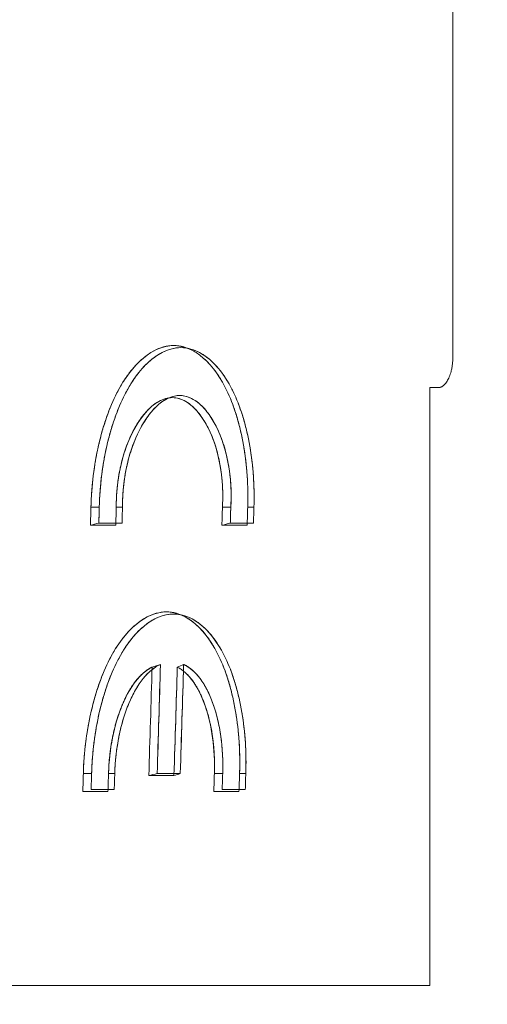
# Model space of a CAD drawing. Header units: millimetres. Extents: x -10 to 594, y 0 to 420.
# Tile 377 of 656: x 204.404 to 204.776, y 279.223 to 280.007. Entities that reach past the tile are written whole.
import ezdxf

# ---------------------------------------------------------------- set-up
doc = ezdxf.new("R2010")
doc.units = ezdxf.units.MM
doc.layers.add('1', color=7, linetype='Continuous', true_color=0xffffff)

msp = doc.modelspace()

# ---------------------------------------------------------------- linework, layer by layer
at = {"layer": '1', "color": 155, "linetype": 'Continuous', "lineweight": 18}
for points, degree in [([(204.74874, 279.73988), (204.74874, 280.159)], 1), ([(204.73721, 279.7145), (204.74197, 279.7145), (204.74874, 279.72932), (204.74874, 279.73988)], 2), ([(204.73029, 279.7145), (204.73029, 279.23825)], 1), ([(204.73721, 279.7145), (204.73029, 279.7145)], 1), ([(204.73029, 279.23825), (204.73029, 279.7145)], 1), ([(204.73029, 279.7145), (204.73721, 279.7145)], 1), ([(204.45994, 279.60484), (204.46007, 279.60964), (204.4602, 279.61445), (204.46033, 279.61925)], 3), ([(204.46694, 279.61925), (204.46683, 279.61501), (204.46672, 279.61078), (204.4666, 279.60655)], 3), ([(204.48047, 279.61925), (204.48034, 279.61445), (204.48021, 279.60964), (204.48007, 279.60484)], 3), ([(204.48509, 279.60655), (204.48521, 279.61078), (204.48532, 279.61501), (204.48544, 279.61925)], 3), ([(204.56467, 279.60484), (204.5648, 279.60964), (204.56494, 279.61445), (204.56508, 279.61925)], 3), ([(204.57171, 279.61925), (204.57159, 279.61501), (204.57147, 279.61078), (204.57134, 279.60655)], 3), ([(204.58521, 279.61925), (204.58507, 279.61445), (204.58493, 279.60964), (204.58479, 279.60484)], 3), ([(204.58982, 279.60655), (204.58994, 279.61078), (204.59007, 279.61501), (204.59019, 279.61925)], 3), ([(204.45994, 279.60484), (204.46216, 279.60541), (204.46438, 279.60598), (204.4666, 279.60655)], 3), ([(204.4666, 279.60655), (204.47276, 279.60655), (204.47893, 279.60655), (204.48509, 279.60655)], 3), ([(204.56467, 279.60484), (204.56689, 279.60541), (204.56912, 279.60598), (204.57134, 279.60655)], 3), ([(204.57134, 279.60655), (204.5775, 279.60655), (204.58366, 279.60655), (204.58982, 279.60655)], 3), ([(204.48007, 279.60484), (204.47336, 279.60484), (204.46665, 279.60484), (204.45994, 279.60484)], 3), ([(204.58479, 279.60484), (204.57808, 279.60484), (204.57137, 279.60484), (204.56467, 279.60484)], 3), ([(204.50904, 279.49185), (204.50819, 279.46305), (204.50731, 279.43425), (204.50641, 279.40545)], 3), ([(204.50641, 279.40545), (204.50731, 279.43425), (204.50819, 279.46305), (204.50904, 279.49185)], 3), ([(204.50904, 279.49186), (204.51126, 279.49258), (204.51349, 279.49329), (204.51572, 279.49399)], 3), ([(204.51572, 279.49399), (204.5135, 279.49328), (204.51127, 279.49257), (204.50904, 279.49185)], 3), ([(204.51572, 279.49399), (204.51486, 279.46505), (204.51397, 279.4361), (204.51307, 279.40716)], 3), ([(204.52914, 279.49185), (204.52828, 279.46305), (204.52739, 279.43425), (204.52648, 279.40545)], 3), ([(204.52914, 279.49185), (204.53082, 279.49257), (204.5325, 279.49328), (204.53417, 279.49399)], 3), ([(204.53417, 279.49399), (204.5325, 279.49329), (204.53083, 279.49258), (204.52914, 279.49186)], 3), ([(204.5315, 279.40716), (204.53241, 279.4361), (204.5333, 279.46505), (204.53417, 279.49399)], 3), ([(204.45382, 279.39275), (204.45396, 279.39755), (204.45411, 279.40236), (204.45425, 279.40716)], 3), ([(204.46085, 279.40716), (204.46072, 279.40292), (204.46059, 279.39869), (204.46047, 279.39446)], 3), ([(204.47433, 279.40716), (204.47418, 279.40236), (204.47403, 279.39755), (204.47389, 279.39275)], 3), ([(204.47889, 279.39446), (204.47902, 279.39869), (204.47915, 279.40292), (204.47928, 279.40716)], 3), ([(204.50641, 279.40545), (204.50863, 279.40602), (204.51085, 279.40659), (204.51307, 279.40716)], 3), ([(204.52648, 279.40545), (204.51979, 279.40545), (204.5131, 279.40545), (204.50641, 279.40545)], 3), ([(204.5315, 279.40716), (204.52982, 279.40659), (204.52815, 279.40602), (204.52648, 279.40545)], 3), ([(204.5582, 279.39275), (204.55835, 279.39755), (204.55851, 279.40236), (204.55866, 279.40716)], 3), ([(204.56527, 279.40716), (204.56514, 279.40292), (204.565, 279.39869), (204.56486, 279.39446)], 3), ([(204.57873, 279.40716), (204.57857, 279.40236), (204.57842, 279.39755), (204.57826, 279.39275)], 3), ([(204.58328, 279.39446), (204.58342, 279.39869), (204.58356, 279.40292), (204.58369, 279.40716)], 3), ([(204.46047, 279.39446), (204.46661, 279.39446), (204.47275, 279.39446), (204.47889, 279.39446)], 3), ([(204.56486, 279.39446), (204.571, 279.39446), (204.57714, 279.39446), (204.58328, 279.39446)], 3), ([(204.47389, 279.39275), (204.4672, 279.39275), (204.46051, 279.39275), (204.45382, 279.39275)], 3), ([(204.57826, 279.39275), (204.57157, 279.39275), (204.56489, 279.39275), (204.5582, 279.39275)], 3), ([(204.73029, 279.23825), (204.16358, 279.23825)], 1), ([(204.16358, 279.23825), (204.73029, 279.23825)], 1)]:
    msp.add_open_spline(points, degree=degree, dxfattribs=at)
for points, knots in [([(204.58521, 279.61925), (204.58577, 279.63611), (204.58336, 279.66975), (204.56649, 279.72701), (204.52659, 279.7619), (204.4849, 279.72701), (204.46497, 279.66975), (204.46071, 279.63611), (204.46033, 279.61925)], [0, 0, 0, 0, 0.125, 0.25, 0.5, 0.75, 0.875, 1, 1, 1, 1]), ([(204.46033, 279.61925), (204.46034, 279.61967), (204.46036, 279.6205), (204.4604, 279.62176), (204.46044, 279.62302), (204.46049, 279.62427), (204.46055, 279.62553), (204.46061, 279.62678), (204.46068, 279.62803), (204.46075, 279.62928), (204.46083, 279.63053), (204.46092, 279.63177), (204.46101, 279.63302), (204.46111, 279.63426), (204.46122, 279.6355), (204.46133, 279.63674), (204.46145, 279.63798), (204.46157, 279.63922), (204.4617, 279.64046), (204.46184, 279.64169), (204.46198, 279.64293), (204.46213, 279.64416), (204.46229, 279.64539), (204.46245, 279.64662), (204.46261, 279.64785), (204.46279, 279.64907), (204.46297, 279.6503), (204.46315, 279.65152), (204.46334, 279.65274), (204.46354, 279.65396), (204.46374, 279.65518), (204.46395, 279.6564), (204.46417, 279.65762), (204.46439, 279.65883), (204.46462, 279.66005), (204.46486, 279.66126), (204.4651, 279.66247), (204.46534, 279.66368), (204.4656, 279.66489), (204.46586, 279.66609), (204.46612, 279.6673), (204.46719, 279.67205), (204.46926, 279.68013), (204.4727, 279.69099), (204.47661, 279.7011), (204.48097, 279.7104), (204.48572, 279.71883), (204.49084, 279.72629), (204.4963, 279.73276), (204.50269, 279.73878), (204.50996, 279.74385), (204.51807, 279.74721), (204.52621, 279.74831), (204.5343, 279.74722), (204.54224, 279.74387), (204.54927, 279.7388), (204.55536, 279.73278), (204.56048, 279.72631), (204.56521, 279.71884), (204.56952, 279.71041), (204.57339, 279.7011), (204.57676, 279.69098), (204.57962, 279.6801), (204.58132, 279.67169), (204.58224, 279.66621), (204.58261, 279.66391), (204.58295, 279.66161), (204.58327, 279.6593), (204.58356, 279.65698), (204.58384, 279.65466), (204.58409, 279.65234), (204.58432, 279.65001), (204.58452, 279.64767), (204.5847, 279.64533), (204.58486, 279.64299), (204.585, 279.64064), (204.58512, 279.63828), (204.58521, 279.63592), (204.58528, 279.63355), (204.58532, 279.63118), (204.58535, 279.6288), (204.58535, 279.62642), (204.58532, 279.62403), (204.58528, 279.62164), (204.58523, 279.62004), (204.58521, 279.61925)], [0, 0, 0, 0, 0.003068, 0.006134, 0.009199, 0.012263, 0.015326, 0.018388, 0.02145, 0.024512, 0.027575, 0.030638, 0.033703, 0.036769, 0.039837, 0.042908, 0.04598, 0.049056, 0.052134, 0.055217, 0.058302, 0.061393, 0.064487, 0.067586, 0.070691, 0.073801, 0.076916, 0.080038, 0.083166, 0.086301, 0.089443, 0.092592, 0.095749, 0.098913, 0.102086, 0.105268, 0.108458, 0.111658, 0.114867, 0.118085, 0.121314, 0.124553, 0.156479, 0.188096, 0.219696, 0.251571, 0.283439, 0.315281, 0.34738, 0.38001, 0.423311, 0.465662, 0.507737, 0.549536, 0.591137, 0.633247, 0.664699, 0.695486, 0.725917, 0.756313, 0.786659, 0.816796, 0.847062, 0.87779, 0.883737, 0.889657, 0.895551, 0.901422, 0.907273, 0.913105, 0.918921, 0.924723, 0.930514, 0.936296, 0.942071, 0.947843, 0.953612, 0.959383, 0.965156, 0.970936, 0.976723, 0.982521, 0.988331, 0.994157, 1, 1, 1, 1]), ([(204.59019, 279.61925), (204.5902, 279.61966), (204.59023, 279.62049), (204.59026, 279.62173), (204.59029, 279.62297), (204.5903, 279.6242), (204.59032, 279.62544), (204.59032, 279.62668), (204.59033, 279.62791), (204.59032, 279.62914), (204.59031, 279.63037), (204.59029, 279.6316), (204.59027, 279.63283), (204.59024, 279.63406), (204.5902, 279.63528), (204.59016, 279.63651), (204.59011, 279.63773), (204.59005, 279.63895), (204.58999, 279.64017), (204.58993, 279.64139), (204.58985, 279.64261), (204.58977, 279.64382), (204.58969, 279.64504), (204.5896, 279.64625), (204.5895, 279.64746), (204.58939, 279.64867), (204.58928, 279.64988), (204.58917, 279.65109), (204.58904, 279.6523), (204.58891, 279.6535), (204.58878, 279.6547), (204.58864, 279.65591), (204.58849, 279.65711), (204.58833, 279.6583), (204.58817, 279.6595), (204.58801, 279.6607), (204.58784, 279.66189), (204.58766, 279.66309), (204.58747, 279.66428), (204.58728, 279.66547), (204.58708, 279.66666), (204.58628, 279.67134), (204.58468, 279.6793), (204.58186, 279.69003), (204.57853, 279.70001), (204.57472, 279.7092), (204.57046, 279.71752), (204.5658, 279.72489), (204.56074, 279.73127), (204.55474, 279.73722), (204.5478, 279.74223), (204.53996, 279.74553), (204.53198, 279.74661), (204.52395, 279.74552), (204.51594, 279.7422), (204.50876, 279.7372), (204.50246, 279.73126), (204.49707, 279.72488), (204.49202, 279.71751), (204.48733, 279.7092), (204.48302, 279.70002), (204.47916, 279.69005), (204.47577, 279.67933), (204.47363, 279.67097), (204.4724, 279.66548), (204.4719, 279.6631), (204.47142, 279.66071), (204.47096, 279.65832), (204.47053, 279.65592), (204.47012, 279.65351), (204.46973, 279.6511), (204.46937, 279.64869), (204.46904, 279.64627), (204.46873, 279.64384), (204.46844, 279.6414), (204.46817, 279.63896), (204.46794, 279.63652), (204.46772, 279.63407), (204.46753, 279.63161), (204.46736, 279.62915), (204.46722, 279.62668), (204.4671, 279.62421), (204.46701, 279.62173), (204.46697, 279.62007), (204.46694, 279.61925)], [0, 0, 0, 0, 0.003069, 0.006132, 0.009191, 0.012245, 0.015295, 0.018342, 0.021385, 0.024425, 0.027463, 0.030498, 0.033531, 0.036563, 0.039593, 0.042622, 0.045651, 0.04868, 0.051709, 0.054738, 0.057768, 0.060799, 0.063832, 0.066866, 0.069903, 0.072943, 0.075985, 0.079031, 0.08208, 0.085133, 0.088191, 0.091253, 0.09432, 0.097392, 0.10047, 0.103554, 0.106645, 0.109742, 0.112846, 0.115957, 0.119076, 0.122203, 0.15291, 0.183166, 0.213307, 0.24367, 0.274043, 0.304465, 0.335257, 0.366728, 0.408812, 0.450413, 0.492237, 0.534289, 0.576643, 0.619972, 0.652583, 0.684678, 0.716531, 0.748422, 0.780278, 0.811873, 0.843499, 0.875448, 0.881914, 0.888339, 0.894728, 0.901081, 0.907401, 0.913691, 0.919953, 0.92619, 0.932403, 0.938597, 0.944773, 0.950934, 0.957083, 0.963222, 0.969353, 0.975481, 0.981607, 0.987733, 0.993863, 1, 1, 1, 1]), ([(204.46694, 279.61925), (204.46733, 279.63589), (204.47153, 279.66908), (204.4912, 279.72559), (204.53235, 279.76002), (204.57172, 279.72559), (204.58837, 279.66908), (204.59074, 279.63589), (204.59019, 279.61925)], [0, 0, 0, 0, 0.125, 0.25, 0.5, 0.75, 0.875, 1, 1, 1, 1]), ([(205.305, 279.71207), (205.26829, 279.61712), (205.12789, 279.30542), (204.88823, 278.99196), (204.61327, 278.82249), (204.47307, 278.7936), (204.40352, 278.79375)], [0, 0, 0, 0, 0.167707, 0.583854, 0.791927, 1, 1, 1, 1]), ([(204.40352, 278.79375), (204.40434, 278.79375), (204.40598, 278.79374), (204.40843, 278.79376), (204.41088, 278.79378), (204.41334, 278.79382), (204.41579, 278.79387), (204.41824, 278.79393), (204.4207, 278.794), (204.42315, 278.79408), (204.4256, 278.79418), (204.42806, 278.79429), (204.43051, 278.79441), (204.43297, 278.79454), (204.43542, 278.79469), (204.43787, 278.79484), (204.44033, 278.79501), (204.44278, 278.79519), (204.44524, 278.79538), (204.44769, 278.79558), (204.45015, 278.7958), (204.4526, 278.79603), (204.45506, 278.79627), (204.45751, 278.79652), (204.45997, 278.79678), (204.46243, 278.79706), (204.46488, 278.79735), (204.46734, 278.79765), (204.46979, 278.79796), (204.47225, 278.79828), (204.47471, 278.79862), (204.47716, 278.79896), (204.47962, 278.79932), (204.48208, 278.79969), (204.48454, 278.80008), (204.48699, 278.80047), (204.48945, 278.80088), (204.49191, 278.8013), (204.49437, 278.80173), (204.49682, 278.80217), (204.49928, 278.80262), (204.50174, 278.80309), (204.5042, 278.80357), (204.50666, 278.80406), (204.50912, 278.80456), (204.51158, 278.80508), (204.51404, 278.8056), (204.5165, 278.80614), (204.51896, 278.80669), (204.52142, 278.80725), (204.52388, 278.80783), (204.52634, 278.80841), (204.5288, 278.80901), (204.53126, 278.80962), (204.53372, 278.81024), (204.53618, 278.81088), (204.53864, 278.81152), (204.5411, 278.81218), (204.54357, 278.81285), (204.54603, 278.81353), (204.54849, 278.81422), (204.55095, 278.81493), (204.55342, 278.81565), (204.55588, 278.81638), (204.55834, 278.81712), (204.56081, 278.81787), (204.56327, 278.81864), (204.56573, 278.81941), (204.5682, 278.8202), (204.57066, 278.821), (204.57313, 278.82182), (204.57559, 278.82264), (204.57806, 278.82348), (204.58052, 278.82433), (204.58299, 278.82519), (204.58545, 278.82606), (204.58792, 278.82695), (204.59038, 278.82784), (204.59285, 278.82875), (204.59532, 278.82967), (204.59778, 278.8306), (204.60025, 278.83155), (204.60272, 278.8325), (204.60519, 278.83347), (204.60765, 278.83445), (204.61012, 278.83544), (204.62571, 278.84179), (204.65433, 278.85466), (204.69569, 278.87671), (204.73672, 278.90203), (204.77739, 278.93061), (204.82105, 278.96509), (204.86745, 279.00635), (204.91629, 279.0554), (204.96421, 279.10924), (205.01111, 279.16775), (205.05679, 279.23064), (205.10105, 279.29773), (205.14377, 279.36888), (205.18489, 279.44401), (205.2243, 279.52292), (205.26187, 279.60545), (205.28832, 279.6693), (205.30239, 279.70532), (205.30497, 279.71199)], [0, 0, 0, 0, 0.002389, 0.004778, 0.007167, 0.009556, 0.011946, 0.014335, 0.016724, 0.019114, 0.021504, 0.023894, 0.026284, 0.028675, 0.031065, 0.033456, 0.035847, 0.038238, 0.04063, 0.043022, 0.045414, 0.047807, 0.050199, 0.052593, 0.054986, 0.05738, 0.059774, 0.062169, 0.064564, 0.066959, 0.069355, 0.071752, 0.074149, 0.076546, 0.078944, 0.081342, 0.083741, 0.08614, 0.08854, 0.090941, 0.093342, 0.095743, 0.098146, 0.100548, 0.102952, 0.105356, 0.107761, 0.110166, 0.112572, 0.114979, 0.117387, 0.119795, 0.122204, 0.124614, 0.127024, 0.129435, 0.131847, 0.13426, 0.136674, 0.139089, 0.141504, 0.14392, 0.146337, 0.148755, 0.151174, 0.153594, 0.156014, 0.158436, 0.160858, 0.163282, 0.165706, 0.168132, 0.170558, 0.172986, 0.175414, 0.177844, 0.180275, 0.182706, 0.185139, 0.187573, 0.190008, 0.192444, 0.194881, 0.197319, 0.199759, 0.202199, 0.204641, 0.246034, 0.287411, 0.328832, 0.370355, 0.412038, 0.464242, 0.516498, 0.568908, 0.621574, 0.674269, 0.726776, 0.779191, 0.831609, 0.883949, 0.93612, 0.988221, 1, 1, 1, 1]), ([(204.57171, 279.61925), (204.57317, 279.64379), (204.56399, 279.68824), (204.53126, 279.7181), (204.49696, 279.68824), (204.48535, 279.64379), (204.48544, 279.61925)], [0, 0, 0, 0, 0.25, 0.5, 0.75, 1, 1, 1, 1]), ([(204.48544, 279.61925), (204.48544, 279.61954), (204.48544, 279.62014), (204.48544, 279.62103), (204.48545, 279.62191), (204.48546, 279.6228), (204.48548, 279.62369), (204.48551, 279.62457), (204.48554, 279.62546), (204.48557, 279.62634), (204.48561, 279.62722), (204.48566, 279.6281), (204.48571, 279.62897), (204.48576, 279.62985), (204.48582, 279.63073), (204.48588, 279.6316), (204.48595, 279.63247), (204.48603, 279.63334), (204.48611, 279.63421), (204.48619, 279.63508), (204.48628, 279.63595), (204.48638, 279.63682), (204.48648, 279.63768), (204.48658, 279.63854), (204.48669, 279.6394), (204.48681, 279.64027), (204.48693, 279.64112), (204.48706, 279.64198), (204.48719, 279.64284), (204.48732, 279.64369), (204.48746, 279.64455), (204.48761, 279.6454), (204.48776, 279.64625), (204.48791, 279.6471), (204.48807, 279.64795), (204.48824, 279.6488), (204.48841, 279.64964), (204.48859, 279.65049), (204.48877, 279.65133), (204.48895, 279.65217), (204.48914, 279.65301), (204.48989, 279.6562), (204.49134, 279.66162), (204.49377, 279.66891), (204.49658, 279.6758), (204.49971, 279.68217), (204.50309, 279.68797), (204.50667, 279.69308), (204.51045, 279.69753), (204.51486, 279.70171), (204.51986, 279.70525), (204.52543, 279.70762), (204.53099, 279.70841), (204.53651, 279.70763), (204.54195, 279.70527), (204.54678, 279.70172), (204.55097, 279.69754), (204.55451, 279.6931), (204.55782, 279.68798), (204.56089, 279.68218), (204.56368, 279.67581), (204.56612, 279.66891), (204.56816, 279.6616), (204.56938, 279.65586), (204.57005, 279.65199), (204.57035, 279.65012), (204.57063, 279.64824), (204.57088, 279.64635), (204.5711, 279.64446), (204.5713, 279.64256), (204.57148, 279.64065), (204.57162, 279.63874), (204.57175, 279.63682), (204.57185, 279.63489), (204.57192, 279.63296), (204.57196, 279.63102), (204.57199, 279.62907), (204.57198, 279.62712), (204.57195, 279.62516), (204.5719, 279.62319), (204.57182, 279.62122), (204.57175, 279.61991), (204.57171, 279.61925)], [0, 0, 0, 0, 0.003132, 0.00626, 0.009383, 0.012502, 0.015617, 0.01873, 0.02184, 0.024948, 0.028054, 0.03116, 0.034264, 0.037368, 0.040473, 0.043578, 0.046685, 0.049793, 0.052903, 0.056016, 0.059131, 0.062251, 0.065374, 0.068501, 0.071634, 0.074771, 0.077915, 0.081065, 0.084221, 0.087384, 0.090555, 0.093734, 0.096922, 0.100118, 0.103323, 0.106538, 0.109764, 0.112999, 0.116246, 0.119504, 0.122774, 0.126056, 0.156925, 0.188099, 0.219887, 0.25258, 0.284753, 0.316735, 0.348767, 0.381092, 0.424426, 0.466436, 0.507802, 0.54887, 0.590099, 0.632207, 0.663326, 0.694022, 0.724568, 0.755243, 0.786327, 0.816597, 0.846392, 0.876065, 0.883078, 0.890049, 0.896982, 0.903883, 0.910755, 0.917606, 0.924439, 0.931261, 0.938076, 0.94489, 0.951709, 0.958537, 0.96538, 0.972243, 0.979131, 0.98605, 0.993005, 1, 1, 1, 1]), ([(204.48047, 279.61925), (204.48029, 279.6674), (204.50324, 279.70644), (204.54706, 279.70644), (204.56794, 279.6674), (204.56508, 279.61925)], [0, 0, 0, 0, 0.5, 0.5, 1, 1, 1, 1]), ([(204.56508, 279.61925), (204.5651, 279.61958), (204.56514, 279.62024), (204.56519, 279.62124), (204.56523, 279.62224), (204.56526, 279.62323), (204.56529, 279.62422), (204.56532, 279.62521), (204.56533, 279.6262), (204.56534, 279.62719), (204.56535, 279.62817), (204.56534, 279.62916), (204.56534, 279.63014), (204.56532, 279.63112), (204.5653, 279.6321), (204.56527, 279.63307), (204.56523, 279.63405), (204.56519, 279.63502), (204.56514, 279.63599), (204.56508, 279.63696), (204.56502, 279.63793), (204.56495, 279.6389), (204.56488, 279.63986), (204.56479, 279.64082), (204.56471, 279.64179), (204.56461, 279.64275), (204.56451, 279.6437), (204.5644, 279.64466), (204.56429, 279.64561), (204.56416, 279.64657), (204.56404, 279.64752), (204.5639, 279.64847), (204.56376, 279.64942), (204.56361, 279.65036), (204.56346, 279.65131), (204.5633, 279.65225), (204.56273, 279.65545), (204.56159, 279.66079), (204.55959, 279.66795), (204.5572, 279.67472), (204.55446, 279.68097), (204.55145, 279.68666), (204.54821, 279.69168), (204.54474, 279.69604), (204.54063, 279.70014), (204.53589, 279.70362), (204.53055, 279.70594), (204.52514, 279.7067), (204.51969, 279.70593), (204.51423, 279.70361), (204.50932, 279.70013), (204.505, 279.69603), (204.5013, 279.69168), (204.49779, 279.68666), (204.49447, 279.68097), (204.4914, 279.67473), (204.48864, 279.66797), (204.48625, 279.66081), (204.48475, 279.65517), (204.48387, 279.65137), (204.48348, 279.64953), (204.4831, 279.64769), (204.48276, 279.64584), (204.48243, 279.64398), (204.48214, 279.64212), (204.48186, 279.64025), (204.48161, 279.63837), (204.48139, 279.63649), (204.48119, 279.6346), (204.48101, 279.6327), (204.48086, 279.6308), (204.48073, 279.62889), (204.48063, 279.62697), (204.48055, 279.62505), (204.4805, 279.62312), (204.48047, 279.62119), (204.48047, 279.61989), (204.48047, 279.61925)], [0, 0, 0, 0, 0.003601, 0.007191, 0.01077, 0.014339, 0.017899, 0.021451, 0.024995, 0.028531, 0.032061, 0.035586, 0.039105, 0.04262, 0.046132, 0.049641, 0.053147, 0.056653, 0.060157, 0.063662, 0.067167, 0.070674, 0.074183, 0.077695, 0.081211, 0.084731, 0.088257, 0.091788, 0.095325, 0.09887, 0.102423, 0.105984, 0.109555, 0.113136, 0.116727, 0.12033, 0.123945, 0.153592, 0.183379, 0.213662, 0.244776, 0.275422, 0.305959, 0.336666, 0.367814, 0.409886, 0.451114, 0.492215, 0.533543, 0.575551, 0.618918, 0.651209, 0.683229, 0.715219, 0.747422, 0.780083, 0.811859, 0.843043, 0.873942, 0.881215, 0.888431, 0.895594, 0.902709, 0.90978, 0.916813, 0.923812, 0.930782, 0.937729, 0.944656, 0.951569, 0.958474, 0.965374, 0.972276, 0.979185, 0.986105, 0.993042, 1, 1, 1, 1]), ([(204.46033, 279.61925), (204.46026, 279.61685), (204.46013, 279.61204), (204.46, 279.60724), (204.45994, 279.60484)], [0, 0, 0, 0, 0.499999, 1, 1, 1, 1]), ([(204.46694, 279.61925), (204.46584, 279.61925), (204.46364, 279.61925), (204.46143, 279.61925), (204.46033, 279.61925)], [0, 0, 0, 0, 0.499972, 1, 1, 1, 1]), ([(204.46033, 279.61925), (204.46143, 279.61925), (204.46364, 279.61925), (204.46584, 279.61925), (204.46694, 279.61925)], [0, 0, 0, 0, 0.500029, 1, 1, 1, 1]), ([(204.4666, 279.60655), (204.46665, 279.60838), (204.46677, 279.61261), (204.46688, 279.61685), (204.46694, 279.61925)], [0, 0, 0, 0, 0.433015, 1, 1, 1, 1]), ([(204.48544, 279.61925), (204.48461, 279.61925), (204.48295, 279.61925), (204.4813, 279.61925), (204.48047, 279.61925)], [0, 0, 0, 0, 0.500017, 1, 1, 1, 1]), ([(204.56508, 279.61925), (204.56501, 279.61685), (204.56487, 279.61204), (204.56474, 279.60724), (204.56467, 279.60484)], [0, 0, 0, 0, 0.499995, 1, 1, 1, 1]), ([(204.56508, 279.61925), (204.56618, 279.61925), (204.56839, 279.61925), (204.5706, 279.61925), (204.57171, 279.61925)], [0, 0, 0, 0, 0.500056, 1, 1, 1, 1]), ([(204.57171, 279.61925), (204.5706, 279.61925), (204.56839, 279.61925), (204.56618, 279.61925), (204.56508, 279.61925)], [0, 0, 0, 0, 0.499943, 1, 1, 1, 1]), ([(204.57134, 279.60655), (204.5714, 279.60838), (204.57152, 279.61261), (204.57164, 279.61685), (204.57171, 279.61925)], [0, 0, 0, 0, 0.433015, 1, 1, 1, 1]), ([(204.59019, 279.61925), (204.58936, 279.61925), (204.5877, 279.61925), (204.58604, 279.61925), (204.58521, 279.61925)], [0, 0, 0, 0, 0.500031, 1, 1, 1, 1]), ([(204.57873, 279.40716), (204.57934, 279.42402), (204.57707, 279.45766), (204.56046, 279.51492), (204.5208, 279.54981), (204.47911, 279.51492), (204.45905, 279.45766), (204.4547, 279.42402), (204.45425, 279.40716)], [0, 0, 0, 0, 0.125, 0.25, 0.5, 0.75, 0.875, 1, 1, 1, 1]), ([(204.45425, 279.40716), (204.45426, 279.40758), (204.45429, 279.40841), (204.45433, 279.40967), (204.45438, 279.41093), (204.45443, 279.41218), (204.45449, 279.41344), (204.45456, 279.41469), (204.45463, 279.41594), (204.45471, 279.41719), (204.4548, 279.41844), (204.45489, 279.41968), (204.45498, 279.42093), (204.45509, 279.42217), (204.4552, 279.42341), (204.45531, 279.42465), (204.45543, 279.42589), (204.45556, 279.42713), (204.4557, 279.42837), (204.45584, 279.4296), (204.45598, 279.43084), (204.45614, 279.43207), (204.45629, 279.4333), (204.45646, 279.43453), (204.45663, 279.43576), (204.45681, 279.43698), (204.45699, 279.43821), (204.45718, 279.43943), (204.45737, 279.44065), (204.45757, 279.44187), (204.45778, 279.44309), (204.45799, 279.44431), (204.45821, 279.44553), (204.45844, 279.44674), (204.45867, 279.44796), (204.45891, 279.44917), (204.45915, 279.45038), (204.4594, 279.45159), (204.45966, 279.45279), (204.45992, 279.454), (204.46019, 279.45521), (204.46128, 279.45996), (204.46336, 279.46804), (204.46683, 279.4789), (204.47076, 279.48901), (204.47514, 279.49831), (204.47991, 279.50674), (204.48503, 279.5142), (204.4905, 279.52066), (204.49689, 279.52669), (204.50416, 279.53176), (204.51226, 279.53511), (204.52038, 279.53622), (204.52844, 279.53513), (204.53634, 279.53178), (204.54333, 279.52671), (204.54938, 279.52069), (204.55446, 279.51422), (204.55915, 279.50675), (204.56342, 279.49832), (204.56724, 279.48901), (204.57057, 279.47889), (204.57338, 279.46801), (204.57504, 279.45959), (204.57594, 279.45412), (204.57629, 279.45182), (204.57663, 279.44952), (204.57694, 279.44721), (204.57722, 279.44489), (204.57749, 279.44257), (204.57773, 279.44025), (204.57795, 279.43792), (204.57815, 279.43558), (204.57832, 279.43324), (204.57847, 279.4309), (204.5786, 279.42855), (204.5787, 279.42619), (204.57879, 279.42383), (204.57885, 279.42146), (204.57888, 279.41909), (204.5789, 279.41671), (204.57889, 279.41433), (204.57886, 279.41194), (204.57881, 279.40955), (204.57875, 279.40795), (204.57873, 279.40716)], [0, 0, 0, 0, 0.003073, 0.006144, 0.009214, 0.012283, 0.015351, 0.018419, 0.021487, 0.024555, 0.027624, 0.030694, 0.033765, 0.036838, 0.039913, 0.04299, 0.04607, 0.049153, 0.052239, 0.055328, 0.058422, 0.06152, 0.064623, 0.06773, 0.070843, 0.073962, 0.077086, 0.080216, 0.083353, 0.086497, 0.089648, 0.092807, 0.095973, 0.099147, 0.10233, 0.105521, 0.108721, 0.111931, 0.11515, 0.118379, 0.121618, 0.124867, 0.156898, 0.188621, 0.220324, 0.252298, 0.284256, 0.316177, 0.34834, 0.381018, 0.424354, 0.466704, 0.508741, 0.550466, 0.591963, 0.633944, 0.665289, 0.695966, 0.726288, 0.756578, 0.786827, 0.816881, 0.84708, 0.877761, 0.883701, 0.889615, 0.895504, 0.90137, 0.907217, 0.913047, 0.918861, 0.924662, 0.930452, 0.936235, 0.942012, 0.947786, 0.953558, 0.959333, 0.965111, 0.970896, 0.97669, 0.982495, 0.988313, 0.994147, 1, 1, 1, 1]), ([(204.46085, 279.40716), (204.46129, 279.4238), (204.46559, 279.45699), (204.4854, 279.5135), (204.52654, 279.54793), (204.56567, 279.5135), (204.58206, 279.45699), (204.5843, 279.4238), (204.58369, 279.40716)], [0, 0, 0, 0, 0.125, 0.25, 0.5, 0.75, 0.875, 1, 1, 1, 1]), ([(204.58369, 279.40716), (204.58371, 279.40757), (204.58374, 279.4084), (204.58377, 279.40964), (204.5838, 279.41088), (204.58383, 279.41211), (204.58384, 279.41335), (204.58386, 279.41459), (204.58386, 279.41582), (204.58386, 279.41705), (204.58385, 279.41828), (204.58384, 279.41951), (204.58382, 279.42074), (204.5838, 279.42197), (204.58376, 279.42319), (204.58373, 279.42442), (204.58368, 279.42564), (204.58363, 279.42686), (204.58357, 279.42808), (204.58351, 279.4293), (204.58344, 279.43052), (204.58337, 279.43173), (204.58329, 279.43295), (204.5832, 279.43416), (204.58311, 279.43537), (204.58301, 279.43658), (204.5829, 279.43779), (204.58279, 279.439), (204.58267, 279.4402), (204.58255, 279.44141), (204.58242, 279.44261), (204.58228, 279.44381), (204.58214, 279.44501), (204.58199, 279.44621), (204.58183, 279.44741), (204.58167, 279.44861), (204.5815, 279.4498), (204.58133, 279.451), (204.58115, 279.45219), (204.58096, 279.45338), (204.58077, 279.45457), (204.57999, 279.45925), (204.57842, 279.4672), (204.57565, 279.47793), (204.57237, 279.48792), (204.5686, 279.49711), (204.56438, 279.50543), (204.55976, 279.5128), (204.55474, 279.51918), (204.54878, 279.52513), (204.54188, 279.53014), (204.53408, 279.53344), (204.52612, 279.53452), (204.51811, 279.53343), (204.51012, 279.53011), (204.50294, 279.52511), (204.49664, 279.51917), (204.49124, 279.51279), (204.48618, 279.50542), (204.48148, 279.49711), (204.47716, 279.48793), (204.47327, 279.47796), (204.46985, 279.46724), (204.46769, 279.45888), (204.46645, 279.45339), (204.46594, 279.45101), (204.46545, 279.44862), (204.46499, 279.44623), (204.46455, 279.44383), (204.46413, 279.44142), (204.46374, 279.43901), (204.46337, 279.4366), (204.46303, 279.43418), (204.46271, 279.43175), (204.46242, 279.42931), (204.46214, 279.42688), (204.4619, 279.42443), (204.46168, 279.42198), (204.46148, 279.41952), (204.4613, 279.41706), (204.46115, 279.41459), (204.46103, 279.41212), (204.46092, 279.40964), (204.46088, 279.40798), (204.46085, 279.40716)], [0, 0, 0, 0, 0.003073, 0.006141, 0.009205, 0.012263, 0.015317, 0.018368, 0.021415, 0.024458, 0.027499, 0.030537, 0.033573, 0.036607, 0.03964, 0.042672, 0.045703, 0.048733, 0.051763, 0.054794, 0.057825, 0.060857, 0.06389, 0.066925, 0.069963, 0.073002, 0.076044, 0.079089, 0.082138, 0.08519, 0.088247, 0.091308, 0.094373, 0.097444, 0.10052, 0.103602, 0.10669, 0.109785, 0.112886, 0.115994, 0.11911, 0.122234, 0.152893, 0.183084, 0.213141, 0.243405, 0.273672, 0.303985, 0.334667, 0.36603, 0.407985, 0.449481, 0.491232, 0.533246, 0.575598, 0.618961, 0.651621, 0.683781, 0.715712, 0.747694, 0.77965, 0.811349, 0.84308, 0.875133, 0.881619, 0.888065, 0.894473, 0.900845, 0.907184, 0.913493, 0.919772, 0.926026, 0.932257, 0.938467, 0.944659, 0.950835, 0.956998, 0.963151, 0.969297, 0.975437, 0.981574, 0.987713, 0.993853, 1, 1, 1, 1]), ([(204.47433, 279.40716), (204.47486, 279.42653), (204.47873, 279.44577), (204.49118, 279.47619), (204.49979, 279.48734), (204.50904, 279.49186)], [0, 0, 0, 0, 0.5, 0.5, 1, 1, 1, 1]), ([(204.50904, 279.49185), (204.50888, 279.49177), (204.50855, 279.49161), (204.50806, 279.49135), (204.50758, 279.49109), (204.50709, 279.49081), (204.50661, 279.49052), (204.50613, 279.49023), (204.50566, 279.48992), (204.50518, 279.4896), (204.50471, 279.48928), (204.50424, 279.48894), (204.50378, 279.4886), (204.50332, 279.48824), (204.50286, 279.48787), (204.5024, 279.4875), (204.50194, 279.48711), (204.50149, 279.48671), (204.50104, 279.48631), (204.5006, 279.48589), (204.50015, 279.48546), (204.49971, 279.48502), (204.49928, 279.48458), (204.49884, 279.48412), (204.49841, 279.48365), (204.49798, 279.48318), (204.49755, 279.48269), (204.49712, 279.48219), (204.4967, 279.48168), (204.49628, 279.48117), (204.49587, 279.48064), (204.49545, 279.4801), (204.49504, 279.47956), (204.49463, 279.479), (204.49423, 279.47843), (204.49382, 279.47785), (204.49342, 279.47727), (204.49302, 279.47667), (204.49263, 279.47606), (204.49224, 279.47544), (204.49185, 279.47482), (204.49146, 279.47418), (204.49108, 279.47353), (204.49069, 279.47287), (204.49032, 279.4722), (204.48994, 279.47153), (204.48957, 279.47084), (204.48919, 279.47014), (204.48883, 279.46943), (204.48846, 279.46871), (204.4881, 279.46799), (204.48774, 279.46725), (204.48738, 279.4665), (204.48703, 279.46574), (204.48667, 279.46497), (204.48632, 279.46419), (204.48598, 279.46341), (204.48563, 279.46261), (204.48529, 279.4618), (204.48484, 279.46071), (204.48429, 279.45933), (204.48364, 279.45766), (204.48302, 279.45597), (204.48242, 279.45427), (204.48184, 279.45255), (204.48128, 279.45082), (204.48074, 279.44908), (204.48023, 279.44732), (204.47973, 279.44555), (204.47926, 279.44376), (204.4788, 279.44196), (204.47837, 279.44015), (204.47797, 279.43832), (204.47758, 279.43648), (204.47721, 279.43462), (204.47687, 279.43275), (204.47654, 279.43087), (204.47624, 279.42897), (204.47596, 279.42706), (204.4757, 279.42513), (204.47546, 279.42319), (204.47524, 279.42123), (204.47505, 279.41926), (204.47487, 279.41728), (204.47472, 279.41528), (204.47459, 279.41327), (204.47448, 279.41125), (204.47439, 279.40921), (204.47435, 279.40784), (204.47433, 279.40716)], [0, 0, 0, 0, 0.008946, 0.017864, 0.026756, 0.035622, 0.044463, 0.053281, 0.062076, 0.07085, 0.079603, 0.088336, 0.097051, 0.105749, 0.11443, 0.123095, 0.131747, 0.140384, 0.14901, 0.157625, 0.166229, 0.174825, 0.183412, 0.191993, 0.200568, 0.209138, 0.217705, 0.226269, 0.234832, 0.243394, 0.251958, 0.260523, 0.269091, 0.277663, 0.286241, 0.294825, 0.303416, 0.312015, 0.320624, 0.329244, 0.337875, 0.346519, 0.355177, 0.36385, 0.372539, 0.381244, 0.389968, 0.398711, 0.407473, 0.416257, 0.425063, 0.433892, 0.442745, 0.451624, 0.460528, 0.46946, 0.478419, 0.487407, 0.496426, 0.505475, 0.523579, 0.541531, 0.559339, 0.57701, 0.594552, 0.611973, 0.629282, 0.646488, 0.663598, 0.680622, 0.697569, 0.714447, 0.731267, 0.748036, 0.764765, 0.781463, 0.798139, 0.814803, 0.831464, 0.848132, 0.864817, 0.881527, 0.898272, 0.915062, 0.931906, 0.948812, 0.965791, 0.982851, 1, 1, 1, 1]), ([(204.51572, 279.49399), (204.5109, 279.4919), (204.50155, 279.48416), (204.48985, 279.46396), (204.48188, 279.43725), (204.47956, 279.41721), (204.47928, 279.40716)], [0, 0, 0, 0, 0.250006, 0.500004, 0.750002, 1, 1, 1, 1]), ([(204.47928, 279.40716), (204.47929, 279.4075), (204.47931, 279.40819), (204.47935, 279.40922), (204.4794, 279.41026), (204.47945, 279.41129), (204.4795, 279.41232), (204.47956, 279.41335), (204.47963, 279.41437), (204.4797, 279.4154), (204.47978, 279.41643), (204.47987, 279.41745), (204.47996, 279.41847), (204.48006, 279.4195), (204.48016, 279.42052), (204.48027, 279.42154), (204.48038, 279.42255), (204.48051, 279.42357), (204.48063, 279.42459), (204.48077, 279.4256), (204.48091, 279.42662), (204.48105, 279.42763), (204.4812, 279.42864), (204.48136, 279.42965), (204.48152, 279.43066), (204.48169, 279.43167), (204.48187, 279.43268), (204.48205, 279.43368), (204.48223, 279.43469), (204.48243, 279.43569), (204.48304, 279.43875), (204.48416, 279.44377), (204.486, 279.4505), (204.48809, 279.4569), (204.49044, 279.46295), (204.49301, 279.46861), (204.49578, 279.47382), (204.49876, 279.47856), (204.50114, 279.48178), (204.50281, 279.48379), (204.5037, 279.48481), (204.50459, 279.48579), (204.50549, 279.48672), (204.50639, 279.4876), (204.5073, 279.48844), (204.50821, 279.48924), (204.50913, 279.48999), (204.51006, 279.4907), (204.51099, 279.49136), (204.51192, 279.49197), (204.51286, 279.49255), (204.51381, 279.49308), (204.51476, 279.49356), (204.5154, 279.49385), (204.51572, 279.49399)], [0, 0, 0, 0, 0.008328, 0.016653, 0.024977, 0.0333, 0.041624, 0.049951, 0.058281, 0.066616, 0.074958, 0.083306, 0.091663, 0.10003, 0.108408, 0.116799, 0.125203, 0.133621, 0.142056, 0.150509, 0.158979, 0.16747, 0.175981, 0.184514, 0.193071, 0.201652, 0.210258, 0.218892, 0.227553, 0.236243, 0.244964, 0.307388, 0.369515, 0.431763, 0.494553, 0.557496, 0.62031, 0.683401, 0.747173, 0.764408, 0.781555, 0.798621, 0.815613, 0.832541, 0.849411, 0.866231, 0.883011, 0.899757, 0.916478, 0.933183, 0.949879, 0.966576, 0.98328, 1, 1, 1, 1]), ([(204.51307, 279.40716), (204.51351, 279.42134), (204.51441, 279.45029), (204.51528, 279.47923), (204.51572, 279.49399)], [0, 0, 0, 0, 0.490202, 1, 1, 1, 1]), ([(204.52648, 279.40545), (204.52695, 279.42021), (204.52784, 279.44901), (204.52872, 279.47781), (204.52914, 279.49185)], [0, 0, 0, 0, 0.512373, 1, 1, 1, 1]), ([(204.52914, 279.49186), (204.53812, 279.48734), (204.54606, 279.47619), (204.55666, 279.44577), (204.55934, 279.42653), (204.55866, 279.40716)], [0, 0, 0, 0, 0.5, 0.5, 1, 1, 1, 1]), ([(204.55866, 279.40716), (204.55867, 279.4075), (204.5587, 279.40818), (204.55872, 279.40921), (204.55875, 279.41023), (204.55876, 279.41125), (204.55877, 279.41226), (204.55878, 279.41327), (204.55878, 279.41428), (204.55877, 279.41528), (204.55876, 279.41628), (204.55875, 279.41728), (204.55872, 279.41827), (204.55869, 279.41926), (204.55866, 279.42025), (204.55862, 279.42123), (204.55858, 279.42221), (204.55853, 279.42318), (204.55847, 279.42415), (204.55841, 279.42512), (204.55834, 279.42609), (204.55827, 279.42705), (204.55819, 279.42801), (204.55811, 279.42896), (204.55802, 279.42991), (204.55792, 279.43086), (204.55782, 279.4318), (204.55771, 279.43274), (204.5576, 279.43368), (204.55749, 279.43461), (204.55736, 279.43554), (204.55723, 279.43647), (204.5571, 279.43739), (204.55696, 279.43831), (204.55681, 279.43923), (204.55666, 279.44014), (204.55651, 279.44105), (204.55634, 279.44196), (204.55618, 279.44286), (204.556, 279.44376), (204.55582, 279.44465), (204.55564, 279.44554), (204.55545, 279.44643), (204.55525, 279.44731), (204.55505, 279.44819), (204.55485, 279.44907), (204.55463, 279.44994), (204.55442, 279.45081), (204.55419, 279.45168), (204.55396, 279.45254), (204.55373, 279.4534), (204.55349, 279.45426), (204.55324, 279.45511), (204.55299, 279.45596), (204.55273, 279.45681), (204.55247, 279.45765), (204.5522, 279.45849), (204.55193, 279.45932), (204.55165, 279.46015), (204.55127, 279.46125), (204.55079, 279.46261), (204.55019, 279.46419), (204.54959, 279.46574), (204.54897, 279.46725), (204.54833, 279.46872), (204.54768, 279.47014), (204.54702, 279.47153), (204.54635, 279.47287), (204.54566, 279.47418), (204.54496, 279.47545), (204.54425, 279.47667), (204.54352, 279.47786), (204.54278, 279.479), (204.54203, 279.48011), (204.54126, 279.48117), (204.54048, 279.4822), (204.53969, 279.48318), (204.53888, 279.48413), (204.53806, 279.48503), (204.53723, 279.48589), (204.53639, 279.48672), (204.53553, 279.4875), (204.53465, 279.48824), (204.53377, 279.48895), (204.53287, 279.48961), (204.53196, 279.49023), (204.53103, 279.49082), (204.53009, 279.49136), (204.52946, 279.49169), (204.52914, 279.49185)], [0, 0, 0, 0, 0.008931, 0.017826, 0.026687, 0.035514, 0.044308, 0.053071, 0.061804, 0.070509, 0.079185, 0.087836, 0.096461, 0.105062, 0.113641, 0.122199, 0.130736, 0.139255, 0.147756, 0.156242, 0.164712, 0.17317, 0.181615, 0.190049, 0.198474, 0.206891, 0.215301, 0.223706, 0.232107, 0.240505, 0.248902, 0.257299, 0.265698, 0.274099, 0.282505, 0.290917, 0.299335, 0.307762, 0.316198, 0.324645, 0.333105, 0.341578, 0.350067, 0.358571, 0.367094, 0.375635, 0.384197, 0.39278, 0.401386, 0.410016, 0.418671, 0.427354, 0.436063, 0.444803, 0.453572, 0.462373, 0.471206, 0.480073, 0.488976, 0.497914, 0.515703, 0.533367, 0.550916, 0.56836, 0.585709, 0.602971, 0.620158, 0.637278, 0.654343, 0.671363, 0.688349, 0.70531, 0.722257, 0.739201, 0.756152, 0.773121, 0.790119, 0.807155, 0.824241, 0.841386, 0.858601, 0.875895, 0.893279, 0.910763, 0.928355, 0.946066, 0.963904, 0.981879, 1, 1, 1, 1]), ([(204.53417, 279.49399), (204.53373, 279.47923), (204.53285, 279.45029), (204.53194, 279.42134), (204.5315, 279.40716)], [0, 0, 0, 0, 0.509798, 1, 1, 1, 1]), ([(204.56527, 279.40716), (204.56563, 279.41721), (204.56456, 279.43725), (204.55822, 279.46396), (204.54775, 279.48416), (204.53887, 279.4919), (204.53417, 279.49399)], [0, 0, 0, 0, 0.250002, 0.500004, 0.750006, 1, 1, 1, 1]), ([(204.53417, 279.49399), (204.53433, 279.49392), (204.53466, 279.49377), (204.53514, 279.49354), (204.53562, 279.49329), (204.53609, 279.49304), (204.53657, 279.49277), (204.53704, 279.49249), (204.53751, 279.49219), (204.53797, 279.49189), (204.53844, 279.49157), (204.5389, 279.49124), (204.53936, 279.4909), (204.53982, 279.49055), (204.54028, 279.49018), (204.54073, 279.48981), (204.54118, 279.48942), (204.54163, 279.48902), (204.54208, 279.48861), (204.54253, 279.48818), (204.54297, 279.48775), (204.54341, 279.4873), (204.54385, 279.48684), (204.54429, 279.48637), (204.54472, 279.48588), (204.54515, 279.48539), (204.54558, 279.48488), (204.54601, 279.48436), (204.54643, 279.48383), (204.54686, 279.48328), (204.54814, 279.4816), (204.5502, 279.47857), (204.55289, 279.47383), (204.55535, 279.46861), (204.55757, 279.46295), (204.55955, 279.45689), (204.56125, 279.45049), (204.56268, 279.44375), (204.56354, 279.43844), (204.56403, 279.43476), (204.56427, 279.43282), (204.56448, 279.43087), (204.56467, 279.42891), (204.56484, 279.42696), (204.56499, 279.425), (204.56511, 279.42303), (204.56521, 279.42106), (204.56529, 279.41909), (204.56534, 279.41711), (204.56538, 279.41513), (204.56539, 279.41314), (204.56537, 279.41115), (204.56534, 279.40915), (204.56529, 279.40782), (204.56527, 279.40716)], [0, 0, 0, 0, 0.008795, 0.017573, 0.026338, 0.03509, 0.043829, 0.052559, 0.061279, 0.069991, 0.078697, 0.087397, 0.096094, 0.104787, 0.11348, 0.122172, 0.130865, 0.139561, 0.148261, 0.156966, 0.165677, 0.174396, 0.183125, 0.191863, 0.200613, 0.209376, 0.218153, 0.226946, 0.235755, 0.244582, 0.253429, 0.316427, 0.37859, 0.440407, 0.502378, 0.56422, 0.625758, 0.6875, 0.749948, 0.766849, 0.783675, 0.800435, 0.81714, 0.833798, 0.850419, 0.867014, 0.883592, 0.900163, 0.916737, 0.933324, 0.949934, 0.966577, 0.983262, 1, 1, 1, 1]), ([(204.45425, 279.40716), (204.45535, 279.40716), (204.45755, 279.40716), (204.45975, 279.40716), (204.46085, 279.40716)], [0, 0, 0, 0, 0.499996, 1, 1, 1, 1]), ([(204.47928, 279.40716), (204.47846, 279.40716), (204.47681, 279.40716), (204.47515, 279.40716), (204.47433, 279.40716)], [0, 0, 0, 0, 0.500001, 1, 1, 1, 1]), ([(204.51307, 279.40716), (204.51614, 279.40716), (204.52228, 279.40716), (204.52843, 279.40716), (204.5315, 279.40716)], [0, 0, 0, 0, 0.500014, 1, 1, 1, 1]), ([(204.55866, 279.40716), (204.55976, 279.40716), (204.56197, 279.40716), (204.56417, 279.40716), (204.56527, 279.40716)], [0, 0, 0, 0, 0.500031, 1, 1, 1, 1]), ([(204.58369, 279.40716), (204.58287, 279.40716), (204.58121, 279.40716), (204.57956, 279.40716), (204.57873, 279.40716)], [0, 0, 0, 0, 0.500013, 1, 1, 1, 1])]:
    msp.add_open_spline(points, degree=3, knots=knots, dxfattribs=at)

doc.saveas('drawing.dxf')
